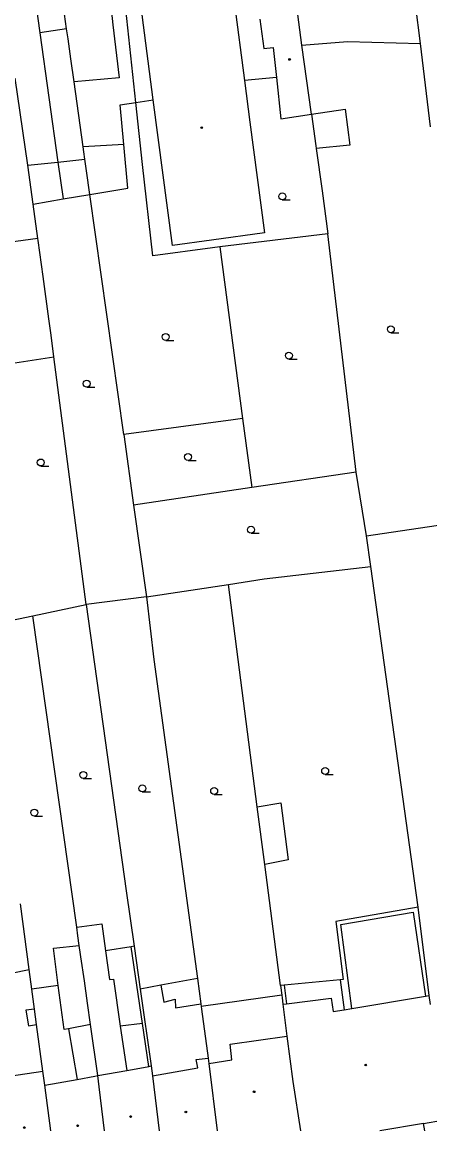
# Model space of a CAD drawing. Extents: x -596229 to -595156, y -1161237 to -1159376.
# Drawn here: x -595715 to -595670.8, y -1161235.4 to -1161115.5 of the extents above; entities that cross this region are included whole.
import ezdxf

# ---------------------------------------------------------------- set-up
doc = ezdxf.new("R2010")
doc.units = 0
for name, color, linetype in [('DOP - kresba z DSPS bez souradnic', 7, 'Continuous'), ('DOP - rozhrani ploch obecne', 7, 'Continuous'), ('Level 36', 7, 'Continuous'), ('Level 39', 7, 'Continuous'), ('Specificka linie pasportu komunikaci', 7, 'Continuous'), ('TM - budovy zdene_ betonove - VP', 7, 'Continuous'), ('TM - letecke snimky - pomocna linie', 7, 'Continuous'), ('TM - vstup do budovy - zdene_ betonove', 7, 'Continuous')]:
    doc.layers.add(name, color=color, linetype=linetype)

msp = doc.modelspace()

# ---------------------------------------------------------------- linework, layer by layer
at = {"layer": 'DOP - kresba z DSPS bez souradnic'}
for points in [[(-595710.14, -1161116.22), (-595713.04, -1161116.63)], [(-595689.5, -1161200.37), (-595686.94, -1161199.94)], [(-595686.94, -1161199.94), (-595686.14, -1161206.11)], [(-595686.14, -1161206.11), (-595688.7, -1161206.59)], [(-595680.44, -1161213.1), (-595672.64, -1161211.78)], [(-595672.64, -1161211.78), (-595671.29, -1161220.85)], [(-595679.28, -1161222.18), (-595680.44, -1161213.1)], [(-595701.92, -1161223.82), (-595703.14, -1161215.5)], [(-595705.51, -1161219.04), (-595705.05, -1161219.01)], [(-595680.54, -1161219.07), (-595680.1, -1161222.32)], [(-595699.96, -1161219.67), (-595699.62, -1161221.5)], [(-595686.59, -1161219.66), (-595686.33, -1161221.68)], [(-595699.62, -1161221.5), (-595698.4, -1161221.19)], [(-595698.4, -1161221.19), (-595698.34, -1161222.12)], [(-595713.61, -1161222.26), (-595714.55, -1161222.37)], [(-595714.55, -1161222.37), (-595714.27, -1161224.07)], [(-595698.34, -1161222.12), (-595695.62, -1161221.68)], [(-595701.24, -1161228.45), (-595701.92, -1161223.82)], [(-595714.27, -1161224.07), (-595713.39, -1161223.92)]]:
    msp.add_lwpolyline(points, dxfattribs=at)
at = {"layer": 'DOP - rozhrani ploch obecne'}
for points in [[(-595710.14, -1161116.22), (-595710.48, -1161113.81)], [(-595702.64, -1161124.17), (-595703.74, -1161114.07)], [(-595709.99, -1161117.28), (-595710.14, -1161116.22)], [(-595709.68, -1161119.46), (-595709.99, -1161117.28)], [(-595684.66, -1161117.99), (-595679.73, -1161117.57)], [(-595679.73, -1161117.57), (-595671.84, -1161117.79)], [(-595709.33, -1161121.93), (-595709.68, -1161119.46)], [(-595708.34, -1161128.97), (-595709.33, -1161121.93)], [(-595701.91, -1161130.89), (-595702.64, -1161124.17)], [(-595683.63, -1161125.45), (-595683.16, -1161128.87)], [(-595708.27, -1161129.5), (-595708.34, -1161128.97)], [(-595683.16, -1161128.87), (-595683.12, -1161129.16)], [(-595711.08, -1161130.62), (-595708.16, -1161130.32)], [(-595708.16, -1161130.32), (-595708.27, -1161129.5)], [(-595707.98, -1161131.56), (-595708.16, -1161130.32)], [(-595683.12, -1161129.16), (-595682.48, -1161133.74)], [(-595700.81, -1161140.76), (-595701.91, -1161130.89)], [(-595707.62, -1161134.13), (-595707.98, -1161131.56)], [(-595682.48, -1161133.74), (-595681.88, -1161138.38)], [(-595703.96, -1161160.09), (-595707.62, -1161134.13)], [(-595713.26, -1161138.89), (-595713.77, -1161135.16)], [(-595681.88, -1161138.38), (-595693.55, -1161139.8)], [(-595678.8, -1161164.15), (-595681.88, -1161138.38)], [(-595713.23, -1161139.1), (-595713.26, -1161138.89)], [(-595712.67, -1161143.01), (-595713.23, -1161139.1)], [(-595694.36, -1161139.9), (-595700.81, -1161140.76)], [(-595693.55, -1161139.8), (-595694.36, -1161139.9)], [(-595693.55, -1161139.8), (-595691.09, -1161158.37)], [(-595712.05, -1161147.59), (-595712.67, -1161143.01)], [(-595711.81, -1161149.36), (-595712.05, -1161147.59)], [(-595711.51, -1161151.67), (-595711.81, -1161149.36)], [(-595708.02, -1161178.47), (-595711.51, -1161151.67)], [(-595692.1, -1161158.5), (-595703.96, -1161160.09)], [(-595691.09, -1161158.37), (-595692.1, -1161158.5)], [(-595691.09, -1161158.37), (-595690.09, -1161165.83)], [(-595703.96, -1161160.09), (-595702.89, -1161167.74)], [(-595678.8, -1161164.15), (-595690.09, -1161165.83)], [(-595677.68, -1161171.05), (-595678.8, -1161164.15)], [(-595690.09, -1161165.83), (-595702.89, -1161167.74)], [(-595702.89, -1161167.74), (-595701.49, -1161177.64)], [(-595677.68, -1161171.05), (-595665.27, -1161169.23)], [(-595677.22, -1161174.37), (-595677.68, -1161171.05)], [(-595688.77, -1161175.72), (-595677.22, -1161174.37)], [(-595672.09, -1161211.24), (-595677.22, -1161174.37)], [(-595692.62, -1161176.3), (-595688.77, -1161175.72)], [(-595701.49, -1161177.64), (-595692.62, -1161176.3)], [(-595689.5, -1161200.37), (-595692.62, -1161176.3)], [(-595701.49, -1161177.64), (-595708.02, -1161178.47)], [(-595701.49, -1161177.64), (-595700.69, -1161184.44)], [(-595713.79, -1161179.69), (-595708.02, -1161178.47)], [(-595708.02, -1161178.47), (-595703.7, -1161209.45)], [(-595719.35, -1161180.86), (-595713.79, -1161179.69)], [(-595709.05, -1161213.37), (-595713.79, -1161179.69)], [(-595700.69, -1161184.44), (-595695.99, -1161218.93)], [(-595688.7, -1161206.59), (-595689.5, -1161200.37)], [(-595686.99, -1161219.7), (-595688.7, -1161206.59)], [(-595703.7, -1161209.45), (-595702.84, -1161215.45)], [(-595714.19, -1161217.96), (-595715.14, -1161210.85)], [(-595672.09, -1161211.24), (-595681, -1161212.79)], [(-595670.89, -1161220.78), (-595672.09, -1161211.24)], [(-595681, -1161212.79), (-595680.2, -1161219.04)], [(-595708.77, -1161215.37), (-595708.91, -1161214.34), (-595709.05, -1161213.37)], [(-595708.63, -1161216.36), (-595708.77, -1161215.37)], [(-595702.84, -1161215.45), (-595703.14, -1161215.5)], [(-595702.84, -1161215.45), (-595702.17, -1161220.08)], [(-595708.59, -1161216.6), (-595708.63, -1161216.36)], [(-595708.22, -1161219.2), (-595708.59, -1161216.6)], [(-595703.14, -1161215.5), (-595705.94, -1161215.94)], [(-595719.73, -1161219.1), (-595714.19, -1161217.96)], [(-595713.9, -1161220.1), (-595714.19, -1161217.96)], [(-595695.99, -1161218.93), (-595699.96, -1161219.67)], [(-595695.99, -1161218.93), (-595695.62, -1161221.68)], [(-595680.54, -1161219.07), (-595686.59, -1161219.66)], [(-595680.2, -1161219.04), (-595680.54, -1161219.07)], [(-595713.61, -1161222.26), (-595713.9, -1161220.1)], [(-595707.89, -1161221.59), (-595708.22, -1161219.2)], [(-595699.96, -1161219.67), (-595702.17, -1161220.08)], [(-595702.17, -1161220.08), (-595700.98, -1161228.4)], [(-595686.59, -1161219.66), (-595686.99, -1161219.7)], [(-595686.99, -1161219.7), (-595686.86, -1161220.74)], [(-595686.86, -1161220.74), (-595695.59, -1161221.96)], [(-595686.86, -1161220.74), (-595686.82, -1161221.04)], [(-595686.82, -1161221.04), (-595686.73, -1161221.73)], [(-595713.39, -1161223.92), (-595713.61, -1161222.26)], [(-595707.56, -1161223.93), (-595707.89, -1161221.59)], [(-595695.62, -1161221.68), (-595695.59, -1161221.96)], [(-595695.59, -1161221.96), (-595695.55, -1161222.26)], [(-595695.55, -1161222.26), (-595694.82, -1161227.54)], [(-595712.71, -1161228.97), (-595713.39, -1161223.92)], [(-595706.78, -1161229.45), (-595707.56, -1161223.93)]]:
    msp.add_lwpolyline(points, dxfattribs=at)
at = {"layer": 'Level 36'}
for p, q in [((-595686.8, -1161134.7), (-595685.93, -1161134.7)), ((-595675.04, -1161149.09), (-595674.16, -1161149.09)), ((-595699.41, -1161149.91), (-595698.53, -1161149.91)), ((-595686.08, -1161151.93), (-595685.2, -1161151.93)), ((-595707.96, -1161154.96), (-595707.09, -1161154.96)), ((-595712.94, -1161163.5), (-595712.07, -1161163.5)), ((-595697, -1161162.89), (-595696.12, -1161162.89)), ((-595690.18, -1161170.77), (-595689.3, -1161170.77)), ((-595708.34, -1161197.3), (-595707.46, -1161197.3)), ((-595682.15, -1161196.86), (-595681.27, -1161196.86)), ((-595701.95, -1161198.75), (-595701.07, -1161198.75)), ((-595694.17, -1161199.02), (-595693.3, -1161199.02)), ((-595713.63, -1161201.36), (-595712.75, -1161201.36))]:
    msp.add_line(p, q, dxfattribs=at)
for centre in [(-595686.8, -1161134.33), (-595699.41, -1161149.53), (-595675.04, -1161148.71), (-595686.08, -1161151.56), (-595707.96, -1161154.59), (-595697, -1161162.51), (-595712.94, -1161163.12), (-595690.18, -1161170.39), (-595682.15, -1161196.49), (-595708.34, -1161196.92), (-595701.95, -1161198.37), (-595694.17, -1161198.65), (-595713.63, -1161200.99)]:
    msp.add_circle(centre, 0.375, dxfattribs=at)
at = {"layer": 'Level 39'}
for centre, radius in [((-595686.01, -1161119.52), 0.09), ((-595686.01, -1161119.52), 0.0398), ((-595695.52, -1161126.9), 0.09), ((-595695.52, -1161126.9), 0.0398), ((-595677.76, -1161228.3), 0.09), ((-595677.76, -1161228.3), 0.0398), ((-595689.84, -1161231.19), 0.09), ((-595689.84, -1161231.19), 0.0398), ((-595697.23, -1161233.38), 0.09), ((-595697.23, -1161233.38), 0.0398), ((-595703.21, -1161233.87), 0.09), ((-595703.21, -1161233.87), 0.0398), ((-595714.72, -1161235.06), 0.09), ((-595714.72, -1161235.06), 0.0398), ((-595708.95, -1161234.87), 0.09), ((-595708.95, -1161234.87), 0.0398)]:
    msp.add_circle(centre, radius, dxfattribs=at)
at = {"layer": 'Specificka linie pasportu komunikaci'}
msp.add_lwpolyline([(-595671.38, -1161235.42), (-595671.5, -1161234.62)], dxfattribs=at)
at = {"layer": 'TM - budovy zdene_ betonove - VP'}
for points in [[(-595692.01, -1161113.28), (-595690.88, -1161121.8)], [(-595671.84, -1161117.79), (-595672.36, -1161113.52)], [(-595713.44, -1161113.78), (-595713.04, -1161116.63)], [(-595700.76, -1161123.89), (-595701.98, -1161114.68)], [(-595684.66, -1161117.99), (-595685.12, -1161114.67)], [(-595689.22, -1161115.16), (-595688.78, -1161118.35)], [(-595713.04, -1161116.63), (-595711.08, -1161130.62)], [(-595688.78, -1161118.35), (-595687.77, -1161118.21)], [(-595687.77, -1161118.21), (-595687.43, -1161121.48)], [(-595683.63, -1161125.45), (-595684.66, -1161117.99)], [(-595670.75, -1161126.81), (-595671.84, -1161117.79)], [(-595714.35, -1161130.96), (-595715.72, -1161121.53)], [(-595690.88, -1161121.8), (-595690.29, -1161126.3)], [(-595687.43, -1161121.48), (-595686.96, -1161125.93)], [(-595698.68, -1161139.65), (-595700.76, -1161123.89)], [(-595686.96, -1161125.93), (-595683.63, -1161125.45)], [(-595690.29, -1161126.3), (-595688.71, -1161138.26)], [(-595714.35, -1161130.96), (-595711.08, -1161130.62)], [(-595713.77, -1161135.16), (-595714.35, -1161130.96)], [(-595688.71, -1161138.26), (-595694.47, -1161139.06)], [(-595694.47, -1161139.06), (-595698.68, -1161139.65)], [(-595686.33, -1161221.68), (-595681.51, -1161221.07)], [(-595681.51, -1161221.07), (-595681.27, -1161222.51)], [(-595679.28, -1161222.18), (-595671.29, -1161220.85)], [(-595671.29, -1161220.85), (-595670.89, -1161220.78)], [(-595670.75, -1161221.75), (-595670.89, -1161220.78)], [(-595686.73, -1161221.73), (-595686.33, -1161221.68)], [(-595686.73, -1161221.73), (-595686.29, -1161225.17)], [(-595681.27, -1161222.51), (-595680.1, -1161222.32)], [(-595680.1, -1161222.32), (-595679.28, -1161222.18)], [(-595692.44, -1161226.06), (-595686.29, -1161225.17)], [(-595692.26, -1161227.75), (-595692.44, -1161226.06)], [(-595686.29, -1161225.17), (-595685.65, -1161230.07)], [(-595703.39, -1161228.84), (-595701.24, -1161228.45)], [(-595701.24, -1161228.45), (-595700.98, -1161228.4)], [(-595700.98, -1161228.4), (-595700.83, -1161229.48)], [(-595700.83, -1161229.48), (-595695.94, -1161228.59)], [(-595696.1, -1161227.71), (-595694.82, -1161227.54)], [(-595695.94, -1161228.59), (-595696.1, -1161227.71)], [(-595694.82, -1161227.54), (-595694.74, -1161228.14)], [(-595694.74, -1161228.14), (-595692.26, -1161227.75)], [(-595694.74, -1161228.14), (-595693.85, -1161235.42)], [(-595718.35, -1161229.8), (-595712.71, -1161228.97)], [(-595712.51, -1161230.48), (-595712.71, -1161228.97)], [(-595712.51, -1161230.48), (-595709.01, -1161229.85)], [(-595709.01, -1161229.85), (-595707.08, -1161229.5)], [(-595707.08, -1161229.5), (-595706.78, -1161229.45)], [(-595706.78, -1161229.45), (-595703.64, -1161228.89)], [(-595706.61, -1161230.67), (-595706.78, -1161229.45)], [(-595703.64, -1161228.89), (-595703.39, -1161228.84)], [(-595700.83, -1161229.48), (-595700.13, -1161235.42)], [(-595711.85, -1161235.42), (-595712.51, -1161230.48)], [(-595706.03, -1161235.42), (-595706.61, -1161230.67)], [(-595685.65, -1161230.07), (-595684.81, -1161235.42)], [(-595671.5, -1161234.62), (-595676.24, -1161235.42)]]:
    msp.add_lwpolyline(points, dxfattribs=at)
at = {"layer": 'TM - letecke snimky - pomocna linie'}
for points in [[(-595705.55, -1161111.99), (-595705.13, -1161115.78), (-595704.44, -1161121.49), (-595709.33, -1161121.93)], [(-595687.43, -1161121.48), (-595690.88, -1161121.8)], [(-595703.96, -1161128.72), (-595704.36, -1161124.42), (-595702.64, -1161124.17)], [(-595702.64, -1161124.17), (-595700.76, -1161123.89)], [(-595683.63, -1161125.45), (-595680, -1161124.91), (-595679.49, -1161128.78), (-595683.12, -1161129.16)], [(-595703.96, -1161128.72), (-595708.34, -1161128.97)], [(-595707.62, -1161134.13), (-595703.53, -1161133.44), (-595703.96, -1161128.72)], [(-595711.08, -1161130.62), (-595710.52, -1161134.61)], [(-595713.77, -1161135.16), (-595710.52, -1161134.61)], [(-595710.52, -1161134.61), (-595707.62, -1161134.13)], [(-595713.26, -1161138.89), (-595717.82, -1161139.51), (-595718.5, -1161135.19), (-595725.89, -1161136.22)], [(-595723.31, -1161153.39), (-595718.83, -1161152.73), (-595718.51, -1161154.71), (-595717.15, -1161154.4), (-595716.13, -1161154.16), (-595716.21, -1161152.41), (-595711.51, -1161151.67)], [(-595709.05, -1161213.37), (-595706.34, -1161213.03), (-595705.94, -1161215.94)], [(-595711.04, -1161219.7), (-595711.57, -1161215.66), (-595708.77, -1161215.37)], [(-595705.94, -1161215.94), (-595705.51, -1161219.04)], [(-595705.05, -1161219.01), (-595704.33, -1161224.09)], [(-595711.04, -1161219.7), (-595713.9, -1161220.1)], [(-595709.93, -1161224.4), (-595710.42, -1161224.46), (-595711.04, -1161219.7)], [(-595701.92, -1161223.82), (-595704.33, -1161224.09)], [(-595707.56, -1161223.93), (-595709.93, -1161224.4)], [(-595709.93, -1161224.4), (-595709.01, -1161229.85)], [(-595704.33, -1161224.09), (-595703.64, -1161228.89)]]:
    msp.add_lwpolyline(points, dxfattribs=at)
at = {"layer": 'TM - vstup do budovy - zdene_ betonove'}
msp.add_lwpolyline([(-595671.5, -1161234.62), (-595669.44, -1161234.28)], dxfattribs=at)

doc.saveas('drawing.dxf')
